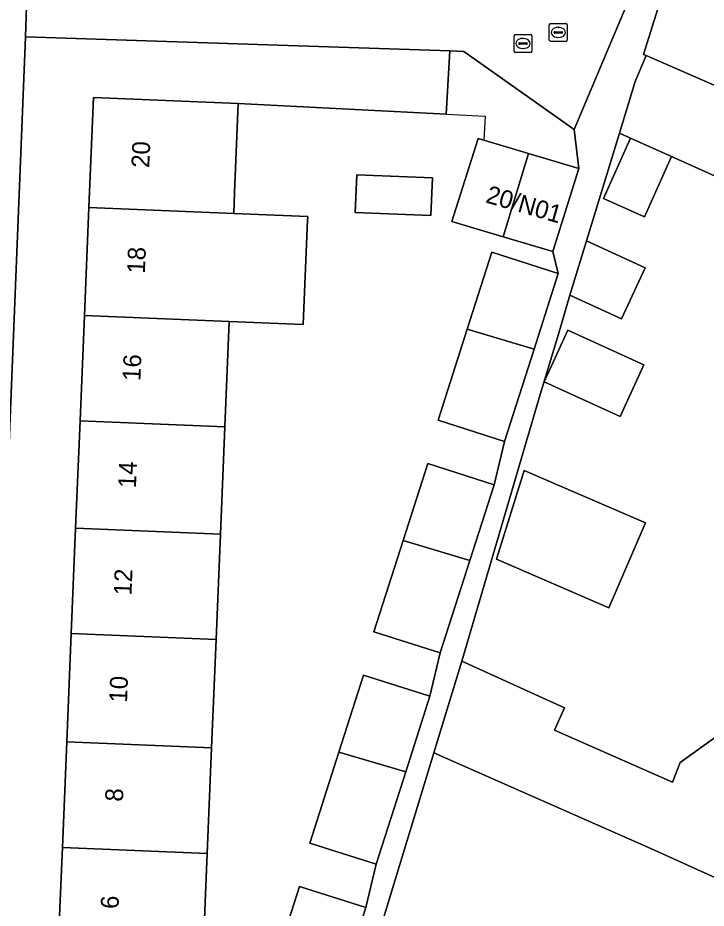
# Model space of a CAD drawing. Extents: x 161354 to 162026, y 386504 to 387460.
# Drawn here: x 161642.93 to 161681.48, y 387070.64 to 387120.52 of the extents above; entities that cross this region are included whole.
import ezdxf

# ---------------------------------------------------------------- set-up
doc = ezdxf.new("R2010")
doc.units = 0
for name, color, linetype in [('IMGEO_Erf', 7, 'Continuous'), ('IMGEO_Kolk', 7, 'Continuous'), ('IMGEO_Muur', 7, 'Continuous'), ('IMGEO_Pand', 7, 'Continuous'), ('IMGEO_Pand_nummerreeks', 7, 'Continuous'), ('IMGEO_Rijbaan_lokaal_open', 7, 'Continuous'), ('IMGEO_Rioolput', 7, 'Continuous'), ('IMGEO_Voetpad_open', 7, 'Continuous')]:
    doc.layers.add(name, color=color, linetype=linetype)

msp = doc.modelspace()

# ---------------------------------------------------------------- linework, layer by layer
at = {"layer": 'IMGEO_Erf'}
for points in [[(161657.325, 387067.547), (161658.706, 387071.859), (161662.422, 387070.669), (161662.999, 387073.098), (161659.283, 387074.288), (161660.916, 387079.388), (161662.297, 387083.7), (161666.013, 387082.51), (161666.591, 387084.939), (161662.875, 387086.129), (161664.508, 387091.229), (161665.889, 387095.541), (161669.605, 387094.351), (161670.183, 387096.779), (161666.467, 387097.969), (161668.1, 387103.069), (161669.481, 387107.381), (161673.197, 387106.191), (161672.89, 387107.419), (161670.112, 387108.246), (161667.244, 387109.099), (161668.706, 387113.753), (161669.02, 387113.66), (161671.528, 387112.913), (161674.352, 387112.073), (161674.085, 387114.267), (161667.914, 387118.635), (161667.127, 387118.661), (161666.914, 387115.118), (161655.276, 387115.72), (161655.069, 387110.725), (161655.021, 387109.56), (161659.17, 387109.388), (161659.168, 387109.346), (161659.161, 387109.176), (161658.919, 387103.33), (161654.77, 387103.502), (161654.525, 387097.599), (161654.276, 387091.593), (161654.032, 387085.692), (161653.78, 387079.621), (161653.535, 387073.701), (161653.288, 387067.75)], [(161684.892, 387110.344), (161679.533, 387112.748), (161678.017, 387109.367), (161675.724, 387110.396), (161677.24, 387113.776), (161676.618, 387114.055), (161674.775, 387108.015), (161678.055, 387106.511), (161676.743, 387103.648), (161673.852, 387104.973), (161673.2, 387102.796), (161672.174, 387099.414), (161667.787, 387084.473), (161673.546, 387081.855), (161673.21, 387081.115), (161672.979, 387080.605), (161679.598, 387077.693), (161679.766, 387078.135), (161680.023, 387078.808), (161682.809, 387080.801)]]:
    msp.add_lwpolyline(points, dxfattribs=at)
for points in [[(161666.147, 387111.544), (161666.06, 387109.44), (161661.823, 387109.615), (161661.91, 387111.72)], [(161672.415, 387100.125), (161673.74, 387103.018), (161677.992, 387101.069), (161676.666, 387098.177)], [(161676.025, 387087.465), (161669.728, 387090.182), (161671.289, 387095.151), (161678.078, 387092.221)]]:
    msp.add_lwpolyline(points, close=True, dxfattribs=at)
at = {"layer": 'IMGEO_Kolk'}
for p, q in [((161672.695, 387119.27), (161672.695, 387120.122)), ((161672.77, 387120.196), (161673.622, 387120.196)), ((161673.183, 387119.976), (161673.208, 387119.976)), ((161673.696, 387120.122), (161673.696, 387119.27)), ((161672.954, 387119.69), (161672.954, 387119.702)), ((161673.392, 387119.653), (161672.994, 387119.653)), ((161672.997, 387119.739), (161673.395, 387119.739)), ((161673.206, 387119.416), (161673.181, 387119.416)), ((161673.438, 387119.702), (161673.438, 387119.69)), ((161673.622, 387119.196), (161672.77, 387119.196))]:
    msp.add_line(p, q, dxfattribs=at)
for points in [[(161672.695, 387119.27), (161672.695, 387120.122)], [(161672.77, 387120.196), (161673.622, 387120.196)], [(161673.696, 387120.122), (161673.696, 387119.27)], [(161673.622, 387119.196), (161672.77, 387119.196)]]:
    msp.add_lwpolyline(points, dxfattribs=at)
for centre, radius, start, end in [((161672.772, 387120.12), 0.0765, 91.552, 178.448), ((161672.772, 387120.12), 0.0765, 91.552, 178.448), ((161673.62, 387120.12), 0.0765, 1.552, 88.448), ((161673.62, 387120.12), 0.0765, 1.552, 88.448), ((161672.994, 387119.699), 0.0403, 85.8775, 175.7526), ((161672.991, 387119.689), 0.0366, 178.938, 274.7102), ((161673.395, 387119.696), 0.043, 264.8664, 352.4533), ((161673.399, 387119.701), 0.0386, 1.7309, 96.639), ((161672.772, 387119.272), 0.0765, 181.552, 268.448), ((161672.772, 387119.272), 0.0765, 181.552, 268.448), ((161673.62, 387119.272), 0.0765, 271.552, 358.448), ((161673.62, 387119.272), 0.0765, 271.552, 358.448)]:
    msp.add_arc(centre, radius, start, end, dxfattribs=at)
for centre, major_axis, ratio, start_param, end_param in [((161673.182, 387119.696), (-0.387, 0.002), 0.722429, 4.712389, 7.853982), ((161673.207, 387119.696), (-0.39, 0.002), 0.717154, 1.570796, 4.712389)]:
    msp.add_ellipse(centre, major_axis=major_axis, ratio=ratio, start_param=start_param, end_param=end_param, dxfattribs=at)
at = {"layer": 'IMGEO_Muur'}
for points in [[(161655.276, 387115.72), (161666.914, 387115.118)], [(161666.914, 387115.118), (161669.102, 387115.005), (161669.02, 387113.66)]]:
    msp.add_lwpolyline(points, dxfattribs=at)
at = {"layer": 'IMGEO_Pand'}
for points in [[(161684.578, 387115.59), (161686.468, 387120.07), (161686.329, 387120.133), (161679.471, 387123.25), (161677.967, 387118.457), (161678.12, 387118.409)], [(161684.578, 387115.59), (161678.12, 387118.409), (161677.511, 387116.946), (161676.618, 387114.055), (161677.24, 387113.776), (161679.533, 387112.748), (161684.892, 387110.344), (161686.024, 387113.028), (161683.905, 387113.996)], [(161655.021, 387109.56), (161655.069, 387110.725), (161655.276, 387115.72), (161647.17, 387116.057), (161646.914, 387109.896)], [(161669.02, 387113.66), (161668.706, 387113.753), (161667.244, 387109.099), (161670.112, 387108.246), (161671.528, 387112.913)], [(161679.533, 387112.748), (161677.24, 387113.776), (161675.724, 387110.396), (161678.017, 387109.367)], [(161670.112, 387108.246), (161672.89, 387107.419), (161674.352, 387112.073), (161671.528, 387112.913)], [(161666.147, 387111.544), (161661.91, 387111.72), (161661.823, 387109.615), (161666.06, 387109.44)], [(161655.021, 387109.56), (161646.914, 387109.896), (161646.663, 387103.839), (161654.77, 387103.502), (161658.919, 387103.33), (161659.161, 387109.176), (161659.168, 387109.346), (161659.17, 387109.388)], [(161678.055, 387106.511), (161674.775, 387108.015), (161673.852, 387104.973), (161676.743, 387103.648)], [(161673.197, 387106.191), (161669.481, 387107.381), (161668.1, 387103.069), (161671.839, 387101.952)], [(161646.663, 387103.839), (161646.418, 387097.936), (161654.525, 387097.599), (161654.77, 387103.502)], [(161666.467, 387097.969), (161670.183, 387096.779), (161671.839, 387101.952), (161668.1, 387103.069)], [(161677.992, 387101.069), (161673.74, 387103.018), (161672.415, 387100.125), (161676.666, 387098.177)], [(161646.418, 387097.936), (161646.169, 387091.93), (161654.276, 387091.593), (161654.525, 387097.599)], [(161669.605, 387094.351), (161665.889, 387095.541), (161664.508, 387091.229), (161668.247, 387090.112)], [(161669.728, 387090.182), (161676.025, 387087.465), (161678.078, 387092.221), (161671.289, 387095.151)], [(161654.032, 387085.692), (161654.276, 387091.593), (161646.169, 387091.93), (161645.924, 387086.029)], [(161662.875, 387086.129), (161666.591, 387084.939), (161668.247, 387090.112), (161664.508, 387091.229)], [(161645.924, 387086.029), (161645.672, 387079.957), (161653.78, 387079.621), (161654.032, 387085.692)], [(161672.979, 387080.605), (161673.21, 387081.115), (161673.546, 387081.855), (161667.787, 387084.473), (161666.221, 387079.335), (161678.415, 387073.97), (161683.532, 387071.644), (161685.27, 387075.468), (161693.413, 387071.768), (161696.207, 387077.915), (161691.656, 387079.984), (161685.259, 387082.891), (161684.052, 387080.235), (161682.809, 387080.801), (161680.023, 387078.808), (161679.766, 387078.135), (161679.598, 387077.693)], [(161666.013, 387082.51), (161662.297, 387083.7), (161660.916, 387079.388), (161664.655, 387078.271)], [(161653.535, 387073.701), (161653.78, 387079.621), (161645.672, 387079.957), (161645.427, 387074.037)], [(161659.283, 387074.288), (161662.999, 387073.098), (161664.655, 387078.271), (161660.916, 387079.388)], [(161683.532, 387071.644), (161678.415, 387073.97), (161666.221, 387079.335), (161663.401, 387070.079), (161671.245, 387066.587), (161684.392, 387060.735), (161685.009, 387062.105), (161688.275, 387060.621), (161691.615, 387067.969)], [(161645.427, 387074.037), (161645.18, 387068.086), (161653.288, 387067.75), (161653.535, 387073.701)], [(161662.422, 387070.669), (161658.706, 387071.859), (161657.325, 387067.547), (161661.064, 387066.43)]]:
    msp.add_lwpolyline(points, close=True, dxfattribs=at)
at = {"layer": 'IMGEO_Rijbaan_lokaal_open'}
msp.add_lwpolyline([(161643.579, 387126.358), (161643.367, 387119.453), (161667.127, 387118.661), (161667.914, 387118.635), (161674.085, 387114.267), (161680.12, 387128.58), (161680.849, 387130.31), (161681.556, 387131.986), (161696.899, 387168.373)], dxfattribs=at)
at = {"layer": 'IMGEO_Rioolput'}
for p, q in [((161670.721, 387118.652), (161670.721, 387119.504)), ((161670.796, 387119.578), (161671.648, 387119.578)), ((161671.722, 387119.504), (161671.722, 387118.652)), ((161670.98, 387119.072), (161670.98, 387119.084)), ((161671.418, 387119.035), (161671.02, 387119.035)), ((161671.023, 387119.121), (161671.421, 387119.121)), ((161671.209, 387119.358), (161671.234, 387119.358)), ((161671.464, 387119.084), (161671.464, 387119.072)), ((161671.648, 387118.578), (161670.796, 387118.578)), ((161671.232, 387118.798), (161671.207, 387118.798))]:
    msp.add_line(p, q, dxfattribs=at)
for points in [[(161670.721, 387118.652), (161670.721, 387119.504)], [(161670.796, 387119.578), (161671.648, 387119.578)], [(161671.722, 387119.504), (161671.722, 387118.652)], [(161671.648, 387118.578), (161670.796, 387118.578)]]:
    msp.add_lwpolyline(points, dxfattribs=at)
for centre, radius, start, end in [((161670.798, 387119.502), 0.0765, 91.552, 178.448), ((161670.798, 387119.502), 0.0765, 91.552, 178.448), ((161671.646, 387119.502), 0.0765, 1.552, 88.448), ((161671.646, 387119.502), 0.0765, 1.552, 88.448), ((161671.02, 387119.081), 0.0403, 85.8775, 175.7526), ((161671.017, 387119.071), 0.0366, 178.938, 274.7102), ((161671.421, 387119.078), 0.043, 264.8664, 352.4533), ((161671.425, 387119.083), 0.0386, 1.7309, 96.639), ((161670.798, 387118.654), 0.0765, 181.552, 268.448), ((161670.798, 387118.654), 0.0765, 181.552, 268.448), ((161671.646, 387118.654), 0.0765, 271.552, 358.448), ((161671.646, 387118.654), 0.0765, 271.552, 358.448)]:
    msp.add_arc(centre, radius, start, end, dxfattribs=at)
for centre, major_axis, ratio, start_param, end_param in [((161671.208, 387119.078), (-0.387, 0.002), 0.722429, 4.712389, 7.853982), ((161671.233, 387119.078), (-0.39, 0.002), 0.717154, 1.570796, 4.712389)]:
    msp.add_ellipse(centre, major_axis=major_axis, ratio=ratio, start_param=start_param, end_param=end_param, dxfattribs=at)
at = {"layer": 'IMGEO_Voetpad_open'}
for points in [[(161640.632, 387052.106), (161643.367, 387119.453), (161643.579, 387126.358), (161644.703, 387152.9)], [(161680.12, 387128.58), (161674.085, 387114.267), (161674.352, 387112.073), (161672.89, 387107.419), (161673.197, 387106.191), (161671.839, 387101.952), (161670.183, 387096.779), (161669.605, 387094.351), (161668.247, 387090.112), (161666.591, 387084.939), (161666.013, 387082.51), (161664.655, 387078.271), (161662.999, 387073.098), (161662.422, 387070.669), (161661.064, 387066.43)], [(161663.401, 387070.079), (161666.221, 387079.335), (161667.787, 387084.473), (161672.174, 387099.414), (161673.2, 387102.796), (161673.852, 387104.973), (161674.775, 387108.015), (161676.618, 387114.055), (161677.511, 387116.946), (161678.12, 387118.409), (161677.967, 387118.457), (161679.471, 387123.25)], [(161642.536, 387050.052), (161646.133, 387049.974), (161646.379, 387055.9), (161644.677, 387055.972), (161644.934, 387062.156), (161645.18, 387068.086), (161645.427, 387074.037), (161645.672, 387079.957), (161645.924, 387086.029), (161646.169, 387091.93), (161646.418, 387097.936), (161646.663, 387103.839), (161646.914, 387109.896), (161647.17, 387116.057), (161655.276, 387115.72), (161666.914, 387115.118), (161667.127, 387118.661), (161643.367, 387119.453), (161640.632, 387052.106)]]:
    msp.add_lwpolyline(points, dxfattribs=at)

# ---------------------------------------------------------------- texts
at = {"layer": 'IMGEO_Pand_nummerreeks'}
for s, rotation, p in [('20', 87.6241, (161650.289, 387112.095)), ('20/N01', 343.9868, (161669.078, 387110.184)), ('18', 87.6224, (161650.043, 387106.177)), ('16', 87.6241, (161649.793, 387100.166)), ('14', 87.6241, (161649.544, 387094.157)), ('12', 87.6241, (161649.295, 387088.146)), ('10', 87.6241, (161649.045, 387082.143)), ('8', 87.6241, (161648.815, 387076.596)), ('6', 87.6241, (161648.566, 387070.583))]:
    msp.add_text(s, height=1, rotation=rotation, dxfattribs=at).set_placement(p)

doc.saveas('drawing.dxf')
